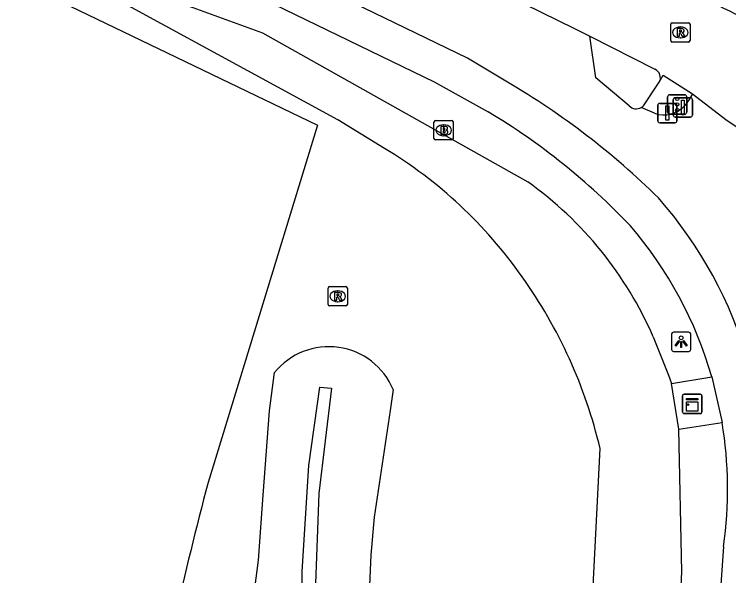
# Model space of a CAD drawing. Extents: x 155018 to 156648, y 383980 to 385733.
# Drawn here: x 155826.05 to 155863.01, y 385052.88 to 385081.93 of the extents above; entities that cross this region are included whole.
import ezdxf

# ---------------------------------------------------------------- set-up
doc = ezdxf.new("R2010")
doc.units = 0
for name, color, linetype in [('IMGEO_Afsluitpaal', 7, 'Continuous'), ('IMGEO_Brandkraan', 7, 'Continuous'), ('IMGEO_Fietspad_gesloten', 7, 'Continuous'), ('IMGEO_Groenvoorziening', 7, 'Continuous'), ('IMGEO_Hek', 7, 'Continuous'), ('IMGEO_Kast', 7, 'Continuous'), ('IMGEO_Lichtpunt', 7, 'Continuous'), ('IMGEO_Meer_plas_ven_vijver', 7, 'Continuous'), ('IMGEO_Rijbaan_lokaal_gesloten', 7, 'Continuous'), ('IMGEO_Rioolput', 7, 'Continuous'), ('IMGEO_Verkeersregelinstallatiepaal', 7, 'Continuous'), ('IMGEO_Voetpad_gesloten', 7, 'Continuous'), ('IMGEO_Voetpad_open', 7, 'Continuous')]:
    doc.layers.add(name, color=color, linetype=linetype)

msp = doc.modelspace()

# ---------------------------------------------------------------- linework, layer by layer
at = {"layer": 'IMGEO_Afsluitpaal'}
for p, q in [((155860.139, 385076.708), (155860.139, 385077.508)), ((155860.139, 385077.508), (155860.139, 385076.708)), ((155860.239, 385077.608), (155861.029, 385077.608)), ((155861.029, 385077.608), (155860.239, 385077.608)), ((155861.129, 385077.508), (155861.129, 385076.708)), ((155861.129, 385076.708), (155861.129, 385077.508)), ((155859.339, 385076.418), (155859.339, 385077.218)), ((155859.339, 385077.218), (155859.339, 385076.418)), ((155859.439, 385077.318), (155860.229, 385077.318)), ((155860.229, 385077.318), (155859.439, 385077.318)), ((155860.329, 385077.218), (155860.329, 385076.418)), ((155860.329, 385076.418), (155860.329, 385077.218)), ((155860.229, 385076.318), (155859.439, 385076.318)), ((155859.439, 385076.318), (155860.229, 385076.318)), ((155861.029, 385076.608), (155860.239, 385076.608)), ((155860.239, 385076.608), (155861.029, 385076.608))]:
    msp.add_line(p, q, dxfattribs=at)
for points in [[(155860.559, 385077.483), (155860.709, 385077.483), (155860.709, 385076.733), (155860.559, 385076.733), (155860.559, 385077.483)], [(155859.759, 385077.193), (155859.909, 385077.193), (155859.909, 385076.443), (155859.759, 385076.443), (155859.759, 385077.193)]]:
    msp.add_lwpolyline(points, dxfattribs=at)
for centre, start, end in [((155860.239, 385077.508), 90, 180), ((155860.239, 385077.508), 90, 180), ((155861.029, 385077.508), 0, 90), ((155861.029, 385077.508), 360, 90), ((155859.439, 385077.218), 90, 180), ((155859.439, 385077.218), 90, 180), ((155860.229, 385077.218), 0, 90), ((155860.229, 385077.218), 360, 90), ((155860.239, 385076.708), 180, 270), ((155860.239, 385076.708), 180, 270), ((155861.029, 385076.708), 270, 0), ((155861.029, 385076.708), 270, 0), ((155859.439, 385076.418), 180, 270), ((155859.439, 385076.418), 180, 270), ((155860.229, 385076.418), 270, 0), ((155860.229, 385076.418), 270, 0)]:
    msp.add_arc(centre, 0.1, start, end, dxfattribs=at)
at = {"layer": 'IMGEO_Brandkraan'}
for p, q in [((155847.76, 385075.5), (155847.76, 385076.352)), ((155847.835, 385076.426), (155848.687, 385076.426)), ((155848.761, 385076.352), (155848.761, 385075.5)), ((155848.248, 385076.206), (155848.273, 385076.206)), ((155848.271, 385075.646), (155848.246, 385075.646)), ((155848.687, 385075.426), (155847.835, 385075.426))]:
    msp.add_line(p, q, dxfattribs=at)
for points in [[(155847.76, 385075.5), (155847.76, 385076.352)], [(155847.835, 385076.426), (155848.687, 385076.426)], [(155848.761, 385076.352), (155848.761, 385075.5)], [(155848.108, 385076.126), (155848.108, 385075.726), (155848.321, 385075.726)], [(155848.339, 385076.126), (155848.108, 385076.126)], [(155848.287, 385076.045), (155848.233, 385076.045), (155848.233, 385075.969)], [(155848.233, 385075.969), (155848.286, 385075.969)], [(155848.295, 385075.893), (155848.233, 385075.893), (155848.233, 385075.812)], [(155848.233, 385075.812), (155848.295, 385075.812)], [(155848.687, 385075.426), (155847.835, 385075.426)]]:
    msp.add_lwpolyline(points, dxfattribs=at)
for centre, radius, start, end in [((155847.837, 385076.35), 0.0765, 91.552, 178.448), ((155847.837, 385076.35), 0.0765, 91.552, 178.448), ((155848.685, 385076.35), 0.0765, 1.552, 88.448), ((155848.685, 385076.35), 0.0765, 1.552, 88.448), ((155848.288, 385076.007), 0.0379, 267.8285, 90.9355), ((155848.296, 385075.852), 0.0404, 269.8759, 90.5077), ((155848.343, 385075.981), 0.145, 59.4692, 91.5367), ((155848.368, 385076.028), 0.0922, 285.5137, 58.1501), ((155848.373, 385075.836), 0.105, 301.3115, 78.989), ((155848.327, 385075.977), 0.251, 268.6676, 293.5347), ((155847.837, 385075.502), 0.0765, 181.552, 268.448), ((155847.837, 385075.502), 0.0765, 181.552, 268.448), ((155848.685, 385075.502), 0.0765, 271.552, 358.448), ((155848.685, 385075.502), 0.0765, 271.552, 358.448)]:
    msp.add_arc(centre, radius, start, end, dxfattribs=at)
for centre, major_axis, ratio, start_param, end_param in [((155848.247, 385075.926), (-0.387, 0.002), 0.722429, 4.712389, 7.853982), ((155848.272, 385075.926), (-0.39, 0.002), 0.717154, 1.570796, 4.712389)]:
    msp.add_ellipse(centre, major_axis=major_axis, ratio=ratio, start_param=start_param, end_param=end_param, dxfattribs=at)
at = {"layer": 'IMGEO_Fietspad_gesloten'}
for points in [[(155851.558, 385078.412), (155849.502, 385079.665), (155796.046, 385105.535), (155780.306, 385113.18)], [(155857.856, 385077.187), (155856.131, 385078.637), (155855.825, 385080.799)], [(155861.129, 385077.812), (155860.963, 385077.516), (155860.753, 385077.233)], [(155859.162, 385076.804), (155858.484, 385077.102)]]:
    msp.add_lwpolyline(points, dxfattribs=at)
for centre, radius, start, end in [((155831.67, 385044.353), 39.441, 45.3781, 59.7182), ((155858.228, 385077.576), 0.538, 226.2286, 298.3551), ((155859.646, 385078.174), 1.453, 250.5426, 319.6383), ((155842.447, 385057.608), 22.496, 351.4625, 41.1986)]:
    msp.add_arc(centre, radius, start, end, dxfattribs=at)
at = {"layer": 'IMGEO_Groenvoorziening'}
for points in [[(155811.925, 385090.532), (155812.458, 385090.276), (155841.725, 385076.189), (155836.07, 385057.704)], [(155845.198, 385074.991), (155842.784, 385076.467), (155827.458, 385084.826), (155835.288, 385082.275), (155838.896, 385080.967), (155852.612, 385073.256)], [(155859.107, 385065.23), (155859.902, 385063.246), (155860.049, 385062.817)], [(155832.043, 384998.495), (155832.393, 385003.673), (155832.528, 385009.131), (155832.915, 385015.684), (155833.048, 385022.123), (155833.346, 385025.017), (155834.509, 385031.616), (155836.033, 385040.462), (155837.936, 385047.948), (155838.676, 385053.679), (155838.925, 385057.037), (155839.248, 385061.411), (155839.515, 385063.385)], [(155845.647, 385062.51), (155845.492, 385061.417), (155844.662, 385055.912)], [(155861.9, 385037.847), (155860.096, 385042.763), (155860.585, 385053.082), (155860.435, 385060.454)], [(155862.28, 385019.649), (155858.03, 385024.978), (155856.682, 385031.547), (155855.428, 385041.12), (155856.354, 385059.456)]]:
    msp.add_lwpolyline(points, dxfattribs=at)
for centre, radius, start, end in [((155833.088, 385054.881), 23.474, 35.0099, 58.9445), ((155841.415, 385057.554), 19.285, 23.4548, 54.5079), ((155831.695, 385053.62), 25.34, 13.3147, 35.5382), ((155842.321, 385061.124), 3.604, 22.6263, 141.1318), ((156095.943, 384989.935), 268.564, 165.38413, 168.49528), ((155900.217, 385050.34), 55.834, 174.2725, 180.746)]:
    msp.add_arc(centre, radius, start, end, dxfattribs=at)
at = {"layer": 'IMGEO_Hek'}
msp.add_lwpolyline([(155764.56, 385113.261), (155764.678, 385113.204), (155810.841, 385091.052), (155811.925, 385090.532), (155812.458, 385090.276), (155841.725, 385076.189), (155836.07, 385057.704)], dxfattribs=at)
msp.add_arc((156095.943, 384989.935), 268.564, 165.38413, 168.49528, dxfattribs=at)
at = {"layer": 'IMGEO_Kast'}
for p, q in [((155860.697, 385062.264), (155861.538, 385062.264)), ((155861.538, 385062.264), (155860.697, 385062.264)), ((155860.622, 385061.339), (155860.622, 385062.18)), ((155860.622, 385062.18), (155860.622, 385061.339)), ((155861.622, 385062.189), (155861.622, 385061.348)), ((155861.622, 385061.348), (155861.622, 385062.189)), ((155861.547, 385061.264), (155860.706, 385061.264)), ((155860.706, 385061.264), (155861.547, 385061.264))]:
    msp.add_line(p, q, dxfattribs=at)
for points in [[(155860.817, 385062.054), (155861.417, 385062.054), (155861.417, 385061.969), (155860.817, 385061.969), (155860.817, 385062.054)], [(155860.817, 385061.879), (155861.417, 385061.879), (155861.417, 385061.39), (155860.817, 385061.39), (155860.817, 385061.879)]]:
    msp.add_lwpolyline(points, dxfattribs=at)
msp.add_circle((155860.901, 385061.728), 0.0377, dxfattribs=at)
for centre, start, end in [((155860.7, 385062.186), 92.4484, 184.2845), ((155860.7, 385062.186), 92.4484, 184.2845), ((155861.544, 385062.186), 2.4484, 94.2845), ((155861.544, 385062.186), 2.4484, 94.2845), ((155860.7, 385061.342), 182.4484, 274.2845), ((155860.7, 385061.342), 182.4484, 274.2845), ((155861.544, 385061.342), 272.4484, 4.2845), ((155861.544, 385061.342), 272.4484, 4.2845)]:
    msp.add_arc(centre, 0.0779, start, end, dxfattribs=at)
at = {"layer": 'IMGEO_Lichtpunt'}
for p, q in [((155860.052, 385065.385), (155860.052, 385064.578)), ((155860.052, 385065.385), (155860.052, 385064.578)), ((155860.954, 385065.48), (155860.146, 385065.48)), ((155860.954, 385065.48), (155860.146, 385065.48)), ((155861.048, 385064.578), (155861.048, 385065.385)), ((155861.048, 385064.578), (155861.048, 385065.385)), ((155860.146, 385064.484), (155860.954, 385064.484)), ((155860.146, 385064.484), (155860.954, 385064.484))]:
    msp.add_line(p, q, dxfattribs=at)
for points in [[(155860.426, 385065.049), (155860.465, 385065.021), (155860.277, 385064.759), (155860.239, 385064.786), (155860.426, 385065.049)], [(155860.528, 385065.001), (155860.575, 385065.001), (155860.575, 385064.679), (155860.528, 385064.679), (155860.528, 385065.001)], [(155860.638, 385065.021), (155860.676, 385065.048), (155860.863, 385064.786), (155860.824, 385064.758), (155860.638, 385065.021)]]:
    msp.add_lwpolyline(points, dxfattribs=at)
msp.add_circle((155860.551, 385065.183), 0.0994, dxfattribs=at)
for centre, start, end in [((155860.146, 385065.385), 90, 180), ((155860.146, 385065.385), 90, 180), ((155860.954, 385065.385), 0, 90), ((155860.954, 385065.385), 0, 90), ((155860.146, 385064.578), 180, 270), ((155860.146, 385064.578), 180, 270), ((155860.954, 385064.578), 270, 0), ((155860.954, 385064.578), 270, 360)]:
    msp.add_arc(centre, 0.0946, start, end, dxfattribs=at)
at = {"layer": 'IMGEO_Meer_plas_ven_vijver'}
msp.add_lwpolyline([(155840.881, 385048.483), (155840.944, 385053.088), (155841.277, 385058.584), (155841.86, 385062.635), (155842.456, 385062.575), (155841.802, 385057.124), (155841.513, 385049.215)], dxfattribs=at)
at = {"layer": 'IMGEO_Rijbaan_lokaal_gesloten'}
for points in [[(155781.591, 385116.723), (155788.991, 385113.134), (155801.122, 385107.314), (155815.026, 385100.583), (155827.141, 385094.733), (155844.685, 385086.285), (155855.025, 385081.195), (155855.825, 385080.799)], [(155855.825, 385080.799), (155859.194, 385079.093)], [(155859.419, 385078.412), (155859.619, 385078.769), (155861.129, 385077.812)], [(155861.129, 385077.812), (155862.859, 385076.49), (155864.295, 385075.512)]]:
    msp.add_lwpolyline(points, dxfattribs=at)
for centre, radius, start, end in [((155845.512, 385046.623), 39.567, 62.038, 64.5347), ((155858.968, 385078.641), 0.505, 333.0742, 63.4926)]:
    msp.add_arc(centre, radius, start, end, dxfattribs=at)
at = {"layer": 'IMGEO_Rioolput'}
for p, q in [((155860.082, 385081.49), (155860.934, 385081.49)), ((155860.007, 385080.564), (155860.007, 385081.416)), ((155860.495, 385081.27), (155860.52, 385081.27)), ((155861.008, 385081.416), (155861.008, 385080.564)), ((155860.518, 385080.71), (155860.493, 385080.71)), ((155860.934, 385080.49), (155860.082, 385080.49)), ((155842.278, 385066.908), (155842.278, 385067.76)), ((155842.353, 385067.834), (155843.205, 385067.834)), ((155843.279, 385067.76), (155843.279, 385066.908)), ((155842.766, 385067.614), (155842.791, 385067.614)), ((155842.789, 385067.054), (155842.764, 385067.054)), ((155843.205, 385066.834), (155842.353, 385066.834))]:
    msp.add_line(p, q, dxfattribs=at)
for points in [[(155860.082, 385081.49), (155860.934, 385081.49)], [(155860.007, 385080.564), (155860.007, 385081.416)], [(155860.596, 385081.188), (155860.344, 385081.19), (155860.344, 385080.79)], [(155860.522, 385081.109), (155860.468, 385081.109), (155860.468, 385081.028)], [(155861.008, 385081.416), (155861.008, 385080.564)], [(155860.344, 385080.79), (155860.468, 385080.79), (155860.468, 385080.952), (155860.479, 385080.952)], [(155860.468, 385081.028), (155860.52, 385081.028)], [(155860.526, 385080.923), (155860.597, 385080.79), (155860.737, 385080.79), (155860.672, 385080.916)], [(155860.934, 385080.49), (155860.082, 385080.49)], [(155842.278, 385066.908), (155842.278, 385067.76)], [(155842.353, 385067.834), (155843.205, 385067.834)], [(155843.279, 385067.76), (155843.279, 385066.908)], [(155842.867, 385067.532), (155842.615, 385067.534), (155842.615, 385067.134)], [(155842.793, 385067.453), (155842.739, 385067.453), (155842.739, 385067.372)], [(155842.615, 385067.134), (155842.739, 385067.134), (155842.739, 385067.296), (155842.75, 385067.296)], [(155842.739, 385067.372), (155842.791, 385067.372)], [(155842.797, 385067.267), (155842.868, 385067.134), (155843.008, 385067.134), (155842.943, 385067.26)], [(155843.205, 385066.834), (155842.353, 385066.834)]]:
    msp.add_lwpolyline(points, dxfattribs=at)
for centre, radius, start, end in [((155860.084, 385081.414), 0.0765, 91.552, 178.448), ((155860.084, 385081.414), 0.0765, 91.552, 178.448), ((155860.932, 385081.414), 0.0765, 1.552, 88.448), ((155860.932, 385081.414), 0.0765, 1.552, 88.448), ((155860.528, 385081.013), 0.0964, 77.0061, 93.1865), ((155860.542, 385081.07), 0.0378, 276.6634, 79.6772), ((155860.595, 385081.078), 0.109, 350.3612, 89.416), ((155860.478, 385080.899), 0.0533, 26.0293, 88.6989), ((155860.504, 385081.217), 0.19, 274.7715, 282.9687), ((155860.593, 385081.078), 0.112, 277.5842, 350.9817), ((155860.577, 385080.863), 0.108, 29.5134, 73.7905), ((155860.084, 385080.566), 0.0765, 181.552, 268.448), ((155860.084, 385080.566), 0.0765, 181.552, 268.448), ((155860.932, 385080.566), 0.0765, 271.552, 358.448), ((155860.932, 385080.566), 0.0765, 271.552, 358.448), ((155842.355, 385067.758), 0.0765, 91.552, 178.448), ((155842.355, 385067.758), 0.0765, 91.552, 178.448), ((155843.203, 385067.758), 0.0765, 1.552, 88.448), ((155843.203, 385067.758), 0.0765, 1.552, 88.448), ((155842.799, 385067.357), 0.0964, 77.0061, 93.1865), ((155842.813, 385067.414), 0.0378, 276.6634, 79.6772), ((155842.866, 385067.422), 0.109, 350.3612, 89.416), ((155842.864, 385067.422), 0.112, 277.5842, 350.9817), ((155842.749, 385067.243), 0.0533, 26.0293, 88.6989), ((155842.775, 385067.561), 0.19, 274.7715, 282.9687), ((155842.848, 385067.207), 0.108, 29.5134, 73.7905), ((155842.355, 385066.91), 0.0765, 181.552, 268.448), ((155842.355, 385066.91), 0.0765, 181.552, 268.448), ((155843.203, 385066.91), 0.0765, 271.552, 358.448), ((155843.203, 385066.91), 0.0765, 271.552, 358.448)]:
    msp.add_arc(centre, radius, start, end, dxfattribs=at)
for centre, major_axis, ratio, start_param, end_param in [((155860.494, 385080.99), (-0.387, 0.002), 0.722429, 4.712389, 7.853982), ((155860.519, 385080.99), (-0.39, 0.002), 0.717154, 1.570796, 4.712389), ((155842.765, 385067.334), (-0.387, 0.002), 0.722429, 4.712389, 7.853982), ((155842.79, 385067.334), (-0.39, 0.002), 0.717154, 1.570796, 4.712389)]:
    msp.add_ellipse(centre, major_axis=major_axis, ratio=ratio, start_param=start_param, end_param=end_param, dxfattribs=at)
at = {"layer": 'IMGEO_Verkeersregelinstallatiepaal'}
for p, q in [((155859.95, 385077.76), (155860.74, 385077.76)), ((155860.74, 385077.76), (155859.95, 385077.76)), ((155859.85, 385076.86), (155859.85, 385077.66)), ((155859.85, 385077.66), (155859.85, 385076.86)), ((155860.84, 385077.66), (155860.84, 385076.86)), ((155860.84, 385076.86), (155860.84, 385077.66)), ((155860.74, 385076.76), (155859.95, 385076.76)), ((155859.95, 385076.76), (155860.74, 385076.76))]:
    msp.add_line(p, q, dxfattribs=at)
for centre in [(155860.345, 385077.55), (155860.345, 385077.26), (155860.345, 385076.97)]:
    msp.add_circle(centre, 0.085, dxfattribs=at)
for centre, start, end in [((155859.95, 385077.66), 90, 180), ((155859.95, 385077.66), 90, 180), ((155860.74, 385077.66), 0, 90), ((155860.74, 385077.66), 360, 90), ((155859.95, 385076.86), 180, 270), ((155859.95, 385076.86), 180, 270), ((155860.74, 385076.86), 270, 0), ((155860.74, 385076.86), 270, 0)]:
    msp.add_arc(centre, 0.1, start, end, dxfattribs=at)
at = {"layer": 'IMGEO_Voetpad_gesloten'}
for points in [[(155813.994, 385094.809), (155847.775, 385078.426), (155850.56, 385076.884)], [(155858.609, 385077.195), (155859.419, 385078.412)], [(155862.133, 385063.168), (155862.667, 385060.813)], [(155862.743, 385054.393), (155862.305, 385048.227)]]:
    msp.add_lwpolyline(points, dxfattribs=at)
for centre, radius, start, end in [((155858.23, 385077.573), 0.535, 298.2801, 315.0184), ((155832.236, 385046.465), 35.512, 43.6836, 58.9361), ((155841.967, 385057.349), 20.989, 16.095, 40.5414), ((155841.977, 385057.358), 20.977, 351.8753, 9.4812)]:
    msp.add_arc(centre, radius, start, end, dxfattribs=at)
at = {"layer": 'IMGEO_Voetpad_open'}
for points in [[(155860.049, 385062.817), (155862.133, 385063.168)], [(155860.435, 385060.454), (155860.049, 385062.817)], [(155860.435, 385060.454), (155862.667, 385060.813)]]:
    msp.add_lwpolyline(points, dxfattribs=at)

doc.saveas('drawing.dxf')
